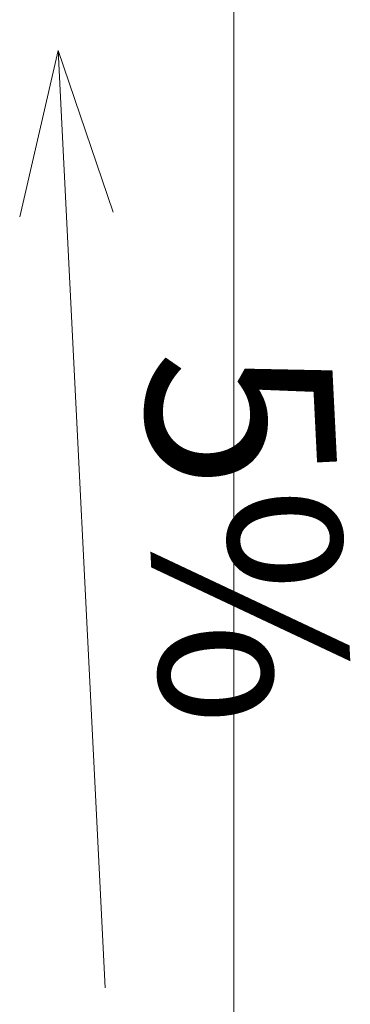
# Model space of a CAD drawing. Header units: millimetres. Extents: x -916886 to 3713765, y -2985421 to 1675785.
# Tile 69 of 656: x -42837 to -42132, y 76543 to 78641. Entities that reach past the tile are written whole.
import ezdxf

# ---------------------------------------------------------------- set-up
doc = ezdxf.new("R2010")
doc.units = ezdxf.units.MM
doc.layers.add('A99_N_koty-200-vysk', color=6, linetype='Continuous', lineweight=9)
doc.layers.add('A99_S_kce-rez-ten', color=7, linetype='Continuous', lineweight=9)
doc.styles.add('ad_popis 100', font='isocpeur.ttf', dxfattribs={"height": 200})

msp = doc.modelspace()

# ---------------------------------------------------------------- linework, layer by layer
at = {"layer": 'A99_N_koty-200-vysk'}
for points in [[(-42754.5, 78575.5), (-42836.9, 78221)], [(-42754.5, 78575.5), (-42836.9, 78221)], [(-42754.5, 78575.5), (-42637.2, 78230.9)], [(-42754.5, 78575.5), (-42654.7, 76578)], [(-42754.5, 78575.5), (-42637.2, 78230.9)]]:
    msp.add_lwpolyline(points, dxfattribs=at)
at = {"layer": 'A99_S_kce-rez-ten', "color": 7, "lineweight": 0}
msp.add_lwpolyline([(-42380, 82050), (-42380, 75333.9)], dxfattribs=at)

# ---------------------------------------------------------------- texts
at = {"layer": 'A99_N_koty-200-vysk', "insert": (-42172.8, 77953.8), "char_height": 400, "attachment_point": 1, "rotation": 272.86, "style": 'ad_popis 100'}
msp.add_mtext_dynamic_manual_height_columns('5%', width=140, gutter_width=2000, heights=[0], dxfattribs=at)
msp.add_mtext_dynamic_manual_height_columns('5%', width=140, gutter_width=2000, heights=[0], dxfattribs=at)

doc.saveas('drawing.dxf')
